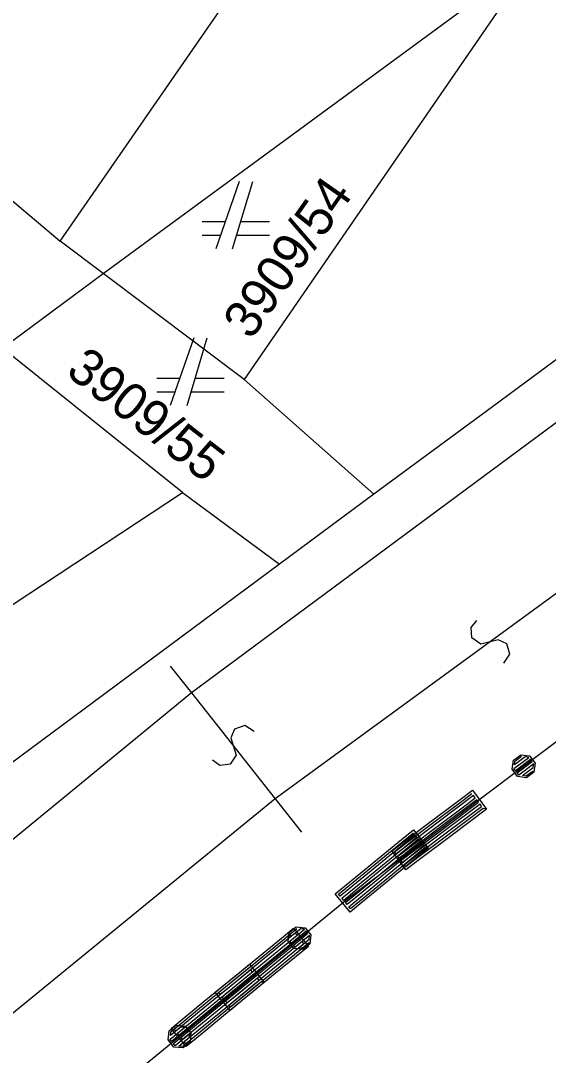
# Model space of a CAD drawing. Extents: x -266179 to -264727, y -1243225 to -1241702.
# Drawn here: x -265417.61 to -265401.94, y -1242998.61 to -1242967.89 of the extents above; entities that cross this region are included whole.
import ezdxf

# ---------------------------------------------------------------- set-up
doc = ezdxf.new("R2010")
doc.units = 0
for name, color, linetype in [('Vrstva 1', 7, 'Continuous'), ('Vrstva 19', 7, 'Continuous'), ('Vrstva 2', 7, 'Continuous'), ('Vrstva 21', 7, 'Continuous')]:
    doc.layers.add(name, color=color, linetype=linetype)

msp = doc.modelspace()

# ---------------------------------------------------------------- linework, layer by layer
at = {"layer": 'Vrstva 1'}
for p, q in [((-265416.44, -1242974.44), (-265397.77, -1242947.47)), ((-265402.32, -1242965.97), (-265410.97, -1242978.54)), ((-265408.54, -1242970.54), (-265402.32, -1242965.97)), ((-265424.35, -1242967.76), (-265416.44, -1242974.44)), ((-265388.85, -1242968.48), (-265403.6, -1242979.35)), ((-265415.16, -1242975.4), (-265408.54, -1242970.54)), ((-265411.12, -1242972.66), (-265411.82, -1242974.66)), ((-265411.32, -1242974.66), (-265410.72, -1242972.66)), ((-265411.54, -1242973.86), (-265412.22, -1242973.86)), ((-265410.22, -1242973.86), (-265411.08, -1242973.86)), ((-265415.16, -1242975.4), (-265416.44, -1242974.44)), ((-265412.22, -1242974.26), (-265411.68, -1242974.26)), ((-265411.2, -1242974.26), (-265410.22, -1242974.26)), ((-265418.16, -1242977.61), (-265415.16, -1242975.4)), ((-265410.97, -1242978.54), (-265415.16, -1242975.4)), ((-265412.47, -1242977.31), (-265413.17, -1242979.31)), ((-265412.67, -1242979.31), (-265412.07, -1242977.31)), ((-265412.81, -1242981.9), (-265418.16, -1242977.61)), ((-265412.89, -1242978.51), (-265413.57, -1242978.51)), ((-265411.57, -1242978.51), (-265412.43, -1242978.51)), ((-265410.97, -1242978.54), (-265407.12, -1242981.95)), ((-265413.57, -1242978.91), (-265413.03, -1242978.91)), ((-265412.55, -1242978.91), (-265411.57, -1242978.91)), ((-265403.6, -1242979.35), (-265407.12, -1242981.95)), ((-265390.86, -1242981.15), (-265407.86, -1242993.93)), ((-265455.74, -1243010.14), (-265412.81, -1242981.9)), ((-265412.81, -1242981.9), (-265409.93, -1242984.03)), ((-265407.12, -1242981.95), (-265409.93, -1242984.03)), ((-265409.93, -1242984.03), (-265428.01, -1242997.42)), ((-265407.86, -1242993.93), (-265414.35, -1242999.25))]:
    msp.add_line(p, q, dxfattribs=at)
at = {"layer": 'Vrstva 19'}
for p, q in [((-265390.86, -1242981.15), (-265407.86, -1242993.93)), ((-265407.86, -1242993.93), (-265414.35, -1242999.25))]:
    msp.add_line(p, q, dxfattribs=at)
for points in [[(-265402.368, -1242990.202), (-265402.584, -1242990.364), (-265402.85, -1242990.326), (-265403.012, -1242990.11), (-265402.975, -1242989.844), (-265402.759, -1242989.682), (-265402.493, -1242989.72), (-265402.33, -1242989.936), (-265402.368, -1242990.202), (-265402.4, -1242990.176), (-265402.592, -1242990.32), (-265402.704, -1242990.304), (-265402.384, -1242990.064), (-265402.368, -1242989.952), (-265402.816, -1242990.288), (-265402.864, -1242990.224), (-265402.417, -1242989.888), (-265402.465, -1242989.824), (-265402.912, -1242990.16), (-265402.96, -1242990.096), (-265402.513, -1242989.76), (-265402.625, -1242989.744), (-265402.944, -1242989.984), (-265402.929, -1242989.872), (-265402.737, -1242989.728)], [(-265403.773, -1242991.295), (-265404.789, -1242992.058), (-265405.804, -1242992.821), (-265406.172, -1242993.097), (-265406.592, -1242992.538), (-265405.577, -1242991.775), (-265404.562, -1242991.012), (-265404.194, -1242990.736), (-265403.773, -1242991.295), (-265403.871, -1242991.281), (-265404.887, -1242992.044), (-265405.902, -1242992.807), (-265406.174, -1242993.011), (-265406.222, -1242992.947), (-265405.206, -1242992.184), (-265404.191, -1242991.422), (-265403.919, -1242991.217), (-265403.967, -1242991.153), (-265404.983, -1242991.916), (-265405.998, -1242992.679), (-265406.27, -1242992.883), (-265406.318, -1242992.819), (-265405.303, -1242992.057), (-265404.287, -1242991.294), (-265404.015, -1242991.089), (-265404.063, -1242991.025), (-265405.079, -1242991.788), (-265406.094, -1242992.551), (-265406.366, -1242992.755), (-265406.414, -1242992.692), (-265405.399, -1242991.929), (-265404.383, -1242991.166), (-265404.112, -1242990.961), (-265404.16, -1242990.897), (-265405.175, -1242991.66), (-265406.19, -1242992.423), (-265406.462, -1242992.628), (-265406.51, -1242992.564), (-265405.495, -1242991.801), (-265404.479, -1242991.038), (-265404.208, -1242990.834)], [(-265405.504, -1242992.453), (-265406.487, -1242993.258), (-265407.469, -1242994.063), (-265407.825, -1242994.354), (-265408.269, -1242993.813), (-265407.286, -1242993.008), (-265406.304, -1242992.203), (-265405.948, -1242991.912), (-265405.504, -1242992.453), (-265405.587, -1242992.431), (-265406.57, -1242993.235), (-265407.552, -1242994.04), (-265407.815, -1242994.256), (-265407.866, -1242994.194), (-265406.883, -1242993.389), (-265405.901, -1242992.584), (-265405.638, -1242992.369), (-265405.689, -1242992.307), (-265406.671, -1242993.112), (-265407.654, -1242993.917), (-265407.917, -1242994.132), (-265407.967, -1242994.07), (-265406.985, -1242993.265), (-265406.002, -1242992.46), (-265405.739, -1242992.245), (-265405.79, -1242992.183), (-265406.773, -1242992.988), (-265407.755, -1242993.793), (-265408.018, -1242994.008), (-265408.069, -1242993.946), (-265407.086, -1242993.142), (-265406.104, -1242992.337), (-265405.841, -1242992.121), (-265405.892, -1242992.059), (-265406.874, -1242992.864), (-265407.856, -1242993.669), (-265408.119, -1242993.885), (-265408.17, -1242993.823), (-265407.188, -1242993.018), (-265406.205, -1242992.213), (-265405.942, -1242991.997)], [(-265409.068, -1242995.374), (-265410.051, -1242996.179), (-265411.033, -1242996.984), (-265411.389, -1242997.276), (-265411.832, -1242996.734), (-265410.85, -1242995.929), (-265409.868, -1242995.124), (-265409.512, -1242994.833), (-265409.068, -1242995.374), (-265409.151, -1242995.352), (-265410.134, -1242996.157), (-265411.116, -1242996.962), (-265411.379, -1242997.177), (-265411.43, -1242997.115), (-265410.447, -1242996.31), (-265409.465, -1242995.506), (-265409.202, -1242995.29), (-265409.253, -1242995.228), (-265410.235, -1242996.033), (-265411.217, -1242996.838), (-265411.48, -1242997.053), (-265411.531, -1242996.992), (-265410.549, -1242996.187), (-265409.566, -1242995.382), (-265409.303, -1242995.166), (-265409.354, -1242995.104), (-265410.336, -1242995.909), (-265411.319, -1242996.714), (-265411.582, -1242996.93), (-265411.633, -1242996.868), (-265410.65, -1242996.063), (-265409.668, -1242995.258), (-265409.405, -1242995.043), (-265409.455, -1242994.981), (-265410.438, -1242995.786), (-265411.42, -1242996.59), (-265411.683, -1242996.806), (-265411.734, -1242996.744), (-265410.752, -1242995.939), (-265409.769, -1242995.134), (-265409.506, -1242994.919)], [(-265409.02, -1242995.294), (-265409.229, -1242995.466), (-265409.496, -1242995.439), (-265409.667, -1242995.23), (-265409.641, -1242994.963), (-265409.432, -1242994.792), (-265409.164, -1242994.818), (-265408.993, -1242995.027), (-265409.02, -1242995.294), (-265409.053, -1242995.27), (-265409.238, -1242995.422), (-265409.351, -1242995.411), (-265409.042, -1242995.157), (-265409.03, -1242995.045), (-265409.464, -1242995.4), (-265409.514, -1242995.338), (-265409.081, -1242994.983), (-265409.132, -1242994.921), (-265409.565, -1242995.276), (-265409.616, -1242995.214), (-265409.183, -1242994.859), (-265409.295, -1242994.848), (-265409.605, -1242995.101), (-265409.593, -1242994.989), (-265409.408, -1242994.837)], [(-265410.378, -1242996.446), (-265411.36, -1242997.251), (-265412.342, -1242998.056), (-265412.698, -1242998.347), (-265413.142, -1242997.806), (-265412.159, -1242997.001), (-265411.177, -1242996.196), (-265410.821, -1242995.904), (-265410.378, -1242996.446), (-265410.476, -1242996.436), (-265411.458, -1242997.241), (-265412.441, -1242998.046), (-265412.704, -1242998.261), (-265412.755, -1242998.199), (-265411.772, -1242997.394), (-265410.79, -1242996.59), (-265410.527, -1242996.374), (-265410.577, -1242996.312), (-265411.56, -1242997.117), (-265412.542, -1242997.922), (-265412.805, -1242998.137), (-265412.856, -1242998.076), (-265411.874, -1242997.271), (-265410.891, -1242996.466), (-265410.628, -1242996.25), (-265410.679, -1242996.188), (-265411.661, -1242996.993), (-265412.644, -1242997.798), (-265412.907, -1242998.014), (-265412.957, -1242997.952), (-265411.975, -1242997.147), (-265410.993, -1242996.342), (-265410.73, -1242996.127), (-265410.78, -1242996.065), (-265411.763, -1242996.87), (-265412.745, -1242997.674), (-265413.008, -1242997.89), (-265413.059, -1242997.828), (-265412.076, -1242997.023), (-265411.094, -1242996.218), (-265410.831, -1242996.003)], [(-265412.584, -1242998.216), (-265412.792, -1242998.387), (-265413.06, -1242998.36), (-265413.231, -1242998.152), (-265413.204, -1242997.884), (-265412.996, -1242997.713), (-265412.728, -1242997.74), (-265412.557, -1242997.948), (-265412.584, -1242998.216), (-265412.617, -1242998.191), (-265412.802, -1242998.343), (-265412.915, -1242998.332), (-265412.605, -1242998.079), (-265412.594, -1242997.966), (-265413.027, -1242998.321), (-265413.078, -1242998.259), (-265412.645, -1242997.904), (-265412.696, -1242997.842), (-265413.129, -1242998.197), (-265413.18, -1242998.135), (-265412.746, -1242997.78), (-265412.859, -1242997.769), (-265413.168, -1242998.023), (-265413.157, -1242997.91), (-265412.972, -1242997.758)]]:
    msp.add_lwpolyline(points, dxfattribs=at)
at = {"layer": 'Vrstva 2'}
for p, q in [((-265396.27, -1242975.8), (-265412.54, -1242987.85)), ((-265397.28, -1242981.67), (-265410.05, -1242990.99)), ((-265413.17, -1242987.05), (-265412.54, -1242987.85)), ((-265412.54, -1242987.85), (-265434.31, -1243005.69)), ((-265412.54, -1242987.85), (-265410.05, -1242990.99)), ((-265410.05, -1242990.99), (-265431.82, -1243008.76)), ((-265410.05, -1242990.99), (-265409.27, -1242991.98))]:
    msp.add_line(p, q, dxfattribs=at)
for points in [[(-265403.263, -1242986.965), (-265403.078, -1242986.694), (-265403.166, -1242986.387), (-265403.426, -1242986.267), (-265403.948, -1242986.4), (-265404.206, -1242986.217), (-265404.235, -1242985.904), (-265404.067, -1242985.695)], [(-265410.676, -1242988.993), (-265410.955, -1242988.819), (-265411.259, -1242988.919), (-265411.367, -1242989.184), (-265411.213, -1242989.7), (-265411.386, -1242989.965), (-265411.697, -1242990.007), (-265411.914, -1242989.847)]]:
    msp.add_lwpolyline(points, dxfattribs=at)
at = {"layer": 'Vrstva 21'}
for p, q in [((-265390.86, -1242981.15), (-265407.86, -1242993.93)), ((-265407.86, -1242993.93), (-265414.35, -1242999.25))]:
    msp.add_line(p, q, dxfattribs=at)

# ---------------------------------------------------------------- texts
at = {"layer": 'Vrstva 1'}
for s, rotation, p in [('3909/54', 54.9467, (-265410.769, -1242977.397)), ('3909/55', 322.1169, (-265416.311, -1242978.374))]:
    msp.add_text(s, height=1.1, rotation=rotation, dxfattribs=at).set_placement(p)

doc.saveas('drawing.dxf')
